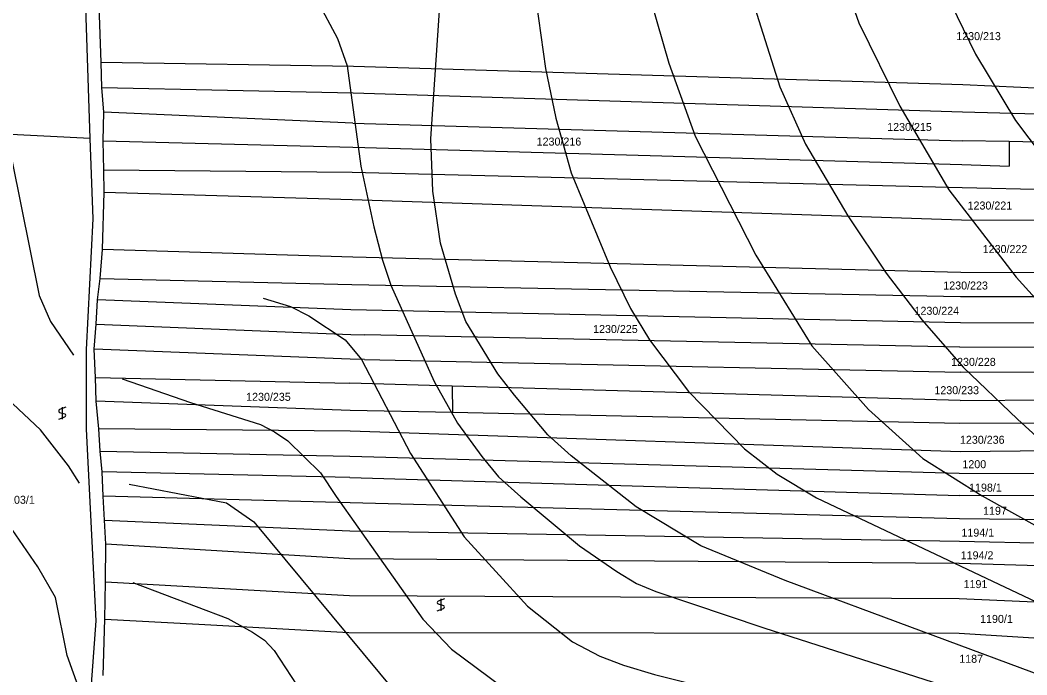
# Model space of a CAD drawing. Extents: x -555860 to -552701, y -1187050 to -1182291.
# Drawn here: x -554286.6 to -554072.7, y -1184905.7 to -1184766.5 of the extents above; entities that cross this region are included whole.
import ezdxf

# ---------------------------------------------------------------- set-up
doc = ezdxf.new("R2010")
doc.units = 0
for name, color, linetype in [('LEG_2b', 7, 'Continuous'), ('Level 25', 7, 'Continuous'), ('Level 40', 7, 'Continuous'), ('Level 41', 7, 'Continuous'), ('navrh_BV', 7, 'Continuous')]:
    doc.layers.add(name, color=color, linetype=linetype)

msp = doc.modelspace()

# ---------------------------------------------------------------- linework, layer by layer
at = {"layer": 'Level 25'}
for p, q in [((-554276.87, -1184848.81), (-554278.17, -1184849.28)), ((-554278.17, -1184849.89), (-554277.07, -1184850.22)), ((-554277.62, -1184848.81), (-554277.62, -1184851.31)), ((-554278.37, -1184851.31), (-554277.07, -1184850.82)), ((-554196.43, -1184889.54), (-554197.73, -1184890.02)), ((-554197.73, -1184890.62), (-554196.63, -1184890.95)), ((-554197.18, -1184889.54), (-554197.18, -1184892.04)), ((-554197.93, -1184892.04), (-554196.63, -1184891.55))]:
    msp.add_line(p, q, dxfattribs=at)
for centre, start, end in [((-554278.04, -1184849.59), 113.579, 246.421), ((-554277.2, -1184850.52), 293.574, 66.426), ((-554197.6, -1184890.32), 113.579, 246.421), ((-554196.76, -1184891.25), 293.574, 66.426)]:
    msp.add_arc(centre, 0.329, start, end, dxfattribs=at)
at = {"layer": 'Level 40'}
for points in [[(-554273.97, -1184864.97), (-554276.27, -1184861.24), (-554282.23, -1184853.61), (-554296.51, -1184840.3), (-554299.29, -1184836.34), (-554300.53, -1184833.64), (-554301.44, -1184830.73), (-554301.78, -1184826.99), (-554302.61, -1184807.02), (-554304.42, -1184787.05), (-554308.02, -1184773.74), (-554310.79, -1184767.09), (-554314.82, -1184760.43), (-554325.91, -1184745.18), (-554327.37, -1184742.86), (-554328.82, -1184739.08), (-554329.19, -1184736.26), (-554328.68, -1184733.81), (-554327.87, -1184731.8), (-554318.24, -1184717.87)], [(-554094.31, -1184750.46), (-554092.69, -1184754.88), (-554083.54, -1184773.74), (-554075.08, -1184787.88), (-554063.98, -1184802.58), (-554058.78, -1184808.78), (-554035.01, -1184831.28), (-554025.02, -1184838.63), (-554011.43, -1184846.81), (-554002.05, -1184852.18), (-553980.37, -1184863.45), (-553967.06, -1184871.36), (-553944.88, -1184886.47), (-553931.57, -1184892.57), (-553925.6, -1184893.82), (-553920.33, -1184892.16), (-553914.1, -1184885.08), (-553911.88, -1184881.48), (-553907.16, -1184869.14), (-553903, -1184862.76), (-553900.79, -1184862.07), (-553899.12, -1184862.62), (-553890.25, -1184868.72), (-553889.17, -1184869.26)], [(-554066.06, -1184907.13), (-554124.02, -1184885.64), (-554141.91, -1184878.29), (-554155.64, -1184869.97), (-554169.5, -1184859.16), (-554174.41, -1184854.66), (-554181.51, -1184846.24), (-554185.03, -1184841.68), (-554191.83, -1184830.59), (-554194.05, -1184824.79), (-554197.23, -1184813.95), (-554198.9, -1184802.86), (-554199.31, -1184791.77), (-554196.68, -1184752.94)], [(-554262.61, -1184886.05), (-554242.44, -1184893.68), (-554237.17, -1184896.59), (-554234.62, -1184898.31), (-554232.59, -1184900.47), (-554225.38, -1184911.57), (-554216.92, -1184922.1), (-554210.27, -1184928.34), (-554205.58, -1184931.97), (-554199.18, -1184935.69), (-554194.07, -1184937.72), (-554166.14, -1184943.99), (-554124.02, -1184944.98), (-554108.22, -1184943.74), (-554091.85, -1184943.46), (-554086.31, -1184944.01), (-554076.88, -1184946.65), (-554072.17, -1184949), (-554067.45, -1184952.19), (-554059.82, -1184959.13)]]:
    msp.add_lwpolyline(points, dxfattribs=at)
at = {"layer": 'Level 41'}
for points in [[(-554180.05, -1184634.1), (-554178.45, -1184637.03), (-554176.94, -1184638.81), (-554172.83, -1184642.85), (-554168.85, -1184646.07), (-554165.07, -1184648.67), (-554153.99, -1184653.43), (-554144.75, -1184655.24), (-554139.83, -1184656.99), (-554134.15, -1184660.46), (-554129.43, -1184664.9), (-554126.24, -1184669.47), (-554124.65, -1184672.73), (-554123.33, -1184676.13), (-554121.94, -1184682.78), (-554121.67, -1184711.62), (-554120.85, -1184721.41), (-554118.38, -1184735.93), (-554116.12, -1184744.9), (-554108.35, -1184767.09), (-554099.62, -1184784.83), (-554089.22, -1184802.58), (-554074.94, -1184821.16), (-554056.08, -1184841.96)], [(-554198.4, -1184642.44), (-554197.93, -1184644.51), (-554195.75, -1184647.89), (-554193.77, -1184649.92), (-554184.2, -1184658.52), (-554178.38, -1184662.96), (-554167.28, -1184669.75), (-554156.19, -1184677.93), (-554147.04, -1184686.53), (-554143.71, -1184691.24), (-554141.97, -1184696), (-554141.15, -1184698.8), (-554139.97, -1184703.86), (-554137.61, -1184731.87), (-554136.22, -1184741.02), (-554130.95, -1184762.37), (-554125.13, -1184780.68), (-554119.72, -1184792.88), (-554110.71, -1184808.13), (-554102.53, -1184820.33), (-554094.91, -1184830.31), (-554086.17, -1184840.3), (-554074.62, -1184851.36), (-554068.98, -1184856.52)], [(-554309.34, -1184714.37), (-554316.34, -1184728.54), (-554316.81, -1184732.3), (-554317.03, -1184736.86), (-554316.34, -1184740.88), (-554314.67, -1184744.51), (-554313.15, -1184747.12), (-554307.33, -1184752.39), (-554296.23, -1184760.85), (-554293.6, -1184765.28), (-554292.03, -1184768.52), (-554291.38, -1184771.25), (-554288.33, -1184796.21), (-554282.51, -1184825.04), (-554280.15, -1184830.59), (-554275.25, -1184837.72)], [(-554271.83, -1184913.23), (-554273.91, -1184909.07), (-554276.55, -1184901.58), (-554279.04, -1184889.24), (-554282.79, -1184882.73), (-554296.93, -1184862.34), (-554312.73, -1184847.23), (-554316.9, -1184841.96), (-554322.03, -1184833.64), (-554324.37, -1184827.27), (-554325.35, -1184822.83), (-554322.72, -1184792.32), (-554323.83, -1184782.34), (-554329.1, -1184762.37), (-554331.45, -1184757.38), (-554340.47, -1184743.51), (-554341.57, -1184741.02), (-554342.19, -1184738.24), (-554342.41, -1184735.47), (-554342.06, -1184730.18), (-554340.36, -1184725.69)], [(-554269.7, -1184728.6), (-554262.13, -1184734.65), (-554247.57, -1184745.04), (-554231.07, -1184755.58), (-554226.91, -1184758.77), (-554223.44, -1184762.37), (-554219.14, -1184770.42), (-554217.06, -1184776.24), (-554214.15, -1184797.59), (-554211.38, -1184810.49), (-554209.56, -1184817.53), (-554207.77, -1184822.83), (-554198.62, -1184843.35), (-554193.63, -1184852.22), (-554188.44, -1184859.28), (-554184.89, -1184863.59), (-554180.19, -1184867.86), (-554167.7, -1184878.29), (-554159.8, -1184883.7), (-554155.58, -1184886.26), (-554151.48, -1184888), (-554128.56, -1184895.67), (-554092.59, -1184907.22)], [(-554177.41, -1184759.04), (-554174.91, -1184776.79), (-554172.76, -1184787.33), (-554169.5, -1184798.98), (-554161.18, -1184818.94), (-554156.88, -1184827.82), (-554152.86, -1184834.47), (-554144.54, -1184845.43), (-554132.62, -1184857.63), (-554125.69, -1184863.04), (-554117.37, -1184868.03), (-554053.31, -1184898.39)], [(-554152.59, -1184762.09), (-554148.7, -1184775.68), (-554143.16, -1184791.21), (-554130.26, -1184816.45), (-554118.34, -1184835.72), (-554106.27, -1184849.31), (-554094.77, -1184859.71), (-554082.15, -1184867.61), (-554051.64, -1184884.67)], [(-554234.95, -1184825.6), (-554229.12, -1184827.4), (-554225.24, -1184829.34), (-554217.48, -1184834.47), (-554214.01, -1184838.63), (-554203.61, -1184858.6), (-554192.24, -1184876.35), (-554178.79, -1184891.05), (-554169.22, -1184898.67), (-554163.4, -1184901.72), (-554158.39, -1184903.59), (-554151.75, -1184905.6), (-554136.22, -1184909.49)], [(-554264.92, -1184842.76), (-554250.34, -1184847.78), (-554235.5, -1184852.5), (-554232.5, -1184854), (-554229.68, -1184855.97), (-554222.75, -1184862.76), (-554219.42, -1184867.75), (-554200.98, -1184893.82), (-554194.88, -1184900.2), (-554181.7, -1184910.04), (-554173.73, -1184914.65), (-554166.18, -1184918.08), (-554159.88, -1184919.59), (-554150.65, -1184920.86), (-554118.16, -1184924.54), (-554097.7, -1184928.18), (-554074.38, -1184934.86), (-554066.62, -1184938.05), (-554060.8, -1184941.24), (-554056.64, -1184944.29), (-554048.59, -1184953.44), (-554034.74, -1184966.39)], [(-554263.43, -1184865.14), (-554242.71, -1184869.14), (-554236.89, -1184873.16), (-554203.61, -1184913.23), (-554195.57, -1184920.58), (-554190.3, -1184924.32), (-554181.43, -1184928.76), (-554169.78, -1184931.64), (-554157.02, -1184933.61), (-554140.94, -1184934.72), (-554129.05, -1184936.26), (-554127.63, -1184936.66), (-554099.07, -1184937.91), (-554088.3, -1184937.91), (-554076.05, -1184940.55), (-554070.15, -1184942.86), (-554066.06, -1184944.98), (-554061.21, -1184948.87), (-554054.83, -1184955.11), (-554034.29, -1184974.9)]]:
    msp.add_lwpolyline(points, dxfattribs=at)
at = {"layer": 'navrh_BV'}
for p, q in [((-554271.69, -1184791.65), (-554272.97, -1184752.53)), ((-554269.33, -1184775.53), (-554269.75, -1184763.5)), ((-554215.76, -1184776.41), (-554269.33, -1184775.53)), ((-554269.2, -1184780.82), (-554269.33, -1184775.53)), ((-554086.27, -1184780.26), (-554215.76, -1184776.41)), ((-554269.2, -1184780.82), (-554215.78, -1184782)), ((-554268.77, -1184786.12), (-554269.2, -1184780.82)), ((-554215.78, -1184782), (-554086.33, -1184785.99)), ((-553993.06, -1184784.66), (-554086.27, -1184780.26)), ((-554268.96, -1184792.21), (-554268.77, -1184786.12)), ((-554215.87, -1184788.42), (-554268.77, -1184786.12)), ((-554086.33, -1184785.99), (-553992.8, -1184788.53)), ((-554215.87, -1184788.42), (-554086.39, -1184792.15)), ((-554271.69, -1184791.65), (-554292.06, -1184790.69)), ((-554271.05, -1184808.75), (-554271.69, -1184791.65)), ((-554268.8, -1184798.44), (-554268.96, -1184792.21)), ((-554268.96, -1184792.21), (-554215.88, -1184793.52)), ((-554076.39, -1184792.35), (-554086.39, -1184792.15)), ((-554076.39, -1184792.35), (-554076.41, -1184797.53)), ((-553992.54, -1184794.05), (-554076.39, -1184792.35)), ((-554215.88, -1184793.52), (-554152.68, -1184795.32)), ((-554152.68, -1184795.32), (-554086.45, -1184797.24)), ((-554216.05, -1184798.94), (-554268.8, -1184798.44)), ((-554268.74, -1184803.06), (-554268.8, -1184798.44)), ((-554086.42, -1184802.2), (-554216.05, -1184798.94)), ((-554086.45, -1184797.24), (-554076.41, -1184797.53)), ((-554269.09, -1184815.3), (-554268.74, -1184803.06)), ((-554268.74, -1184803.06), (-554216, -1184804.62)), ((-553991.81, -1184804.33), (-554086.42, -1184802.2)), ((-554216, -1184804.62), (-554086.55, -1184808.94)), ((-554272.48, -1184836.55), (-554271.05, -1184808.75)), ((-554086.55, -1184808.94), (-553991.55, -1184809.62)), ((-554269.56, -1184821.47), (-554269.09, -1184815.3)), ((-554215.89, -1184816.92), (-554269.09, -1184815.3)), ((-554086.69, -1184820.13), (-554215.89, -1184816.92)), ((-553990.84, -1184820.7), (-554086.69, -1184820.13)), ((-554270.1, -1184825.98), (-554269.56, -1184821.47)), ((-554269.56, -1184821.47), (-554216.09, -1184822.71)), ((-554216.09, -1184822.71), (-554086.74, -1184825.24)), ((-554270.43, -1184831.16), (-554270.1, -1184825.98)), ((-554216.27, -1184828.1), (-554270.1, -1184825.98)), ((-554086.74, -1184825.24), (-553990.8, -1184825.23)), ((-554086.72, -1184830.86), (-554216.27, -1184828.1)), ((-554270.86, -1184836.44), (-554270.43, -1184831.16)), ((-554270.43, -1184831.16), (-554216.32, -1184833.34)), ((-554058.62, -1184830.92), (-554086.72, -1184830.86)), ((-554216.32, -1184833.34), (-554213.32, -1184833.4)), ((-554086.88, -1184836.03), (-554213.32, -1184833.4)), ((-554272.44, -1184853.45), (-554272.48, -1184836.55)), ((-554216.42, -1184838.59), (-554270.86, -1184836.44)), ((-554270.55, -1184842.45), (-554270.86, -1184836.44)), ((-554086.88, -1184836.03), (-554058.78, -1184835.96)), ((-554213.42, -1184838.65), (-554216.42, -1184838.59)), ((-554213.42, -1184838.65), (-554187.43, -1184839.21)), ((-554187.43, -1184839.21), (-554086.75, -1184841.38)), ((-553989.04, -1184841.44), (-554086.75, -1184841.38)), ((-554270.38, -1184847.52), (-554270.55, -1184842.45)), ((-554270.55, -1184842.45), (-554216.48, -1184843.71)), ((-554194.79, -1184844.32), (-554216.48, -1184843.71)), ((-554194.79, -1184844.32), (-554194.73, -1184849.93)), ((-554086.83, -1184847.35), (-554194.79, -1184844.32)), ((-554216.43, -1184849.47), (-554270.38, -1184847.52)), ((-554269.87, -1184853.41), (-554270.38, -1184847.52)), ((-554086.83, -1184847.35), (-553989.31, -1184846.67)), ((-554194.73, -1184849.93), (-554216.43, -1184849.47)), ((-554086.88, -1184852.24), (-554194.73, -1184849.93)), ((-553988.9, -1184851.94), (-554086.88, -1184852.24)), ((-554270.39, -1184894.22), (-554272.44, -1184853.45)), ((-554216.47, -1184853.91), (-554269.87, -1184853.41)), ((-554269.56, -1184858.15), (-554269.87, -1184853.41)), ((-554086.74, -1184858.26), (-554216.47, -1184853.91)), ((-554269.11, -1184862.54), (-554269.56, -1184858.15)), ((-554269.56, -1184858.15), (-554216.52, -1184859.18)), ((-553988.57, -1184857.33), (-554086.74, -1184858.26)), ((-554216.52, -1184859.18), (-554087.01, -1184862.8)), ((-554216.51, -1184863.74), (-554269.11, -1184862.54)), ((-554268.92, -1184867.71), (-554269.11, -1184862.54)), ((-554087.01, -1184862.8), (-553988.2, -1184863.29)), ((-554216.51, -1184863.74), (-554087, -1184867.58)), ((-554037.34, -1184867.73), (-554087, -1184867.58)), ((-554268.65, -1184872.8), (-554268.92, -1184867.71)), ((-554216.45, -1184869.13), (-554268.92, -1184867.71)), ((-554086.94, -1184872.52), (-554216.45, -1184869.13)), ((-554268.39, -1184877.88), (-554268.65, -1184872.8)), ((-554268.65, -1184872.8), (-554216.48, -1184875.08)), ((-554037.35, -1184873.08), (-554086.94, -1184872.52)), ((-554216.48, -1184875.08), (-554087, -1184877.25)), ((-554268.44, -1184885.89), (-554268.39, -1184877.88)), ((-554216.52, -1184881.03), (-554268.39, -1184877.88)), ((-554087, -1184877.25), (-554037.52, -1184878.33)), ((-554087.07, -1184881.98), (-554216.52, -1184881.03)), ((-554037.68, -1184883.57), (-554087.07, -1184881.98)), ((-554268.58, -1184893.83), (-554268.44, -1184885.89)), ((-554268.44, -1184885.89), (-554216.61, -1184888.82)), ((-554216.61, -1184888.82), (-554087.05, -1184889.42)), ((-554087.05, -1184889.42), (-554037.71, -1184891.72)), ((-554272.75, -1184925.83), (-554270.39, -1184894.22)), ((-554268.93, -1184905.83), (-554268.58, -1184893.83)), ((-554268.58, -1184893.83), (-554248.6, -1184894.92)), ((-554248.6, -1184894.92), (-554216.69, -1184896.65)), ((-554216.69, -1184896.65), (-554087.04, -1184896.85)), ((-554087.04, -1184896.85), (-554037.61, -1184899.94))]:
    msp.add_line(p, q, dxfattribs=at)

# ---------------------------------------------------------------- texts
at = {"layer": 'LEG_2b'}
for s, p in [('1230/213', (-554087.66, -1184770.78)), ('1230/215', (-554102.33, -1184790.09)), ('1230/216', (-554176.82, -1184793.19)), ('1230/221', (-554085.25, -1184806.78)), ('1230/222', (-554082.03, -1184816.03)), ('1230/223', (-554090.41, -1184823.78)), ('1230/224', (-554096.53, -1184829.15)), ('1230/225', (-554164.82, -1184833.03)), ('1230/228', (-554088.75, -1184840.01)), ('1230/235', (-554238.55, -1184847.44)), ('1230/233', (-554092.3, -1184846.03)), ('1230/236', (-554086.87, -1184856.57)), ('1200', (-554086.35, -1184861.76)), ('1198/1', (-554084.93, -1184866.73)), ('103/1', (-554289.14, -1184869.32)), ('1197', (-554081.96, -1184871.66)), ('1194/1', (-554086.56, -1184876.3)), ('1194/2', (-554086.71, -1184881.12)), ('1191', (-554086.1, -1184887.24)), ('1190/1', (-554082.59, -1184894.64)), ('1187', (-554087.02, -1184903.12))]:
    msp.add_text(s, height=1.7, dxfattribs=at).set_placement(p)

doc.saveas('drawing.dxf')
